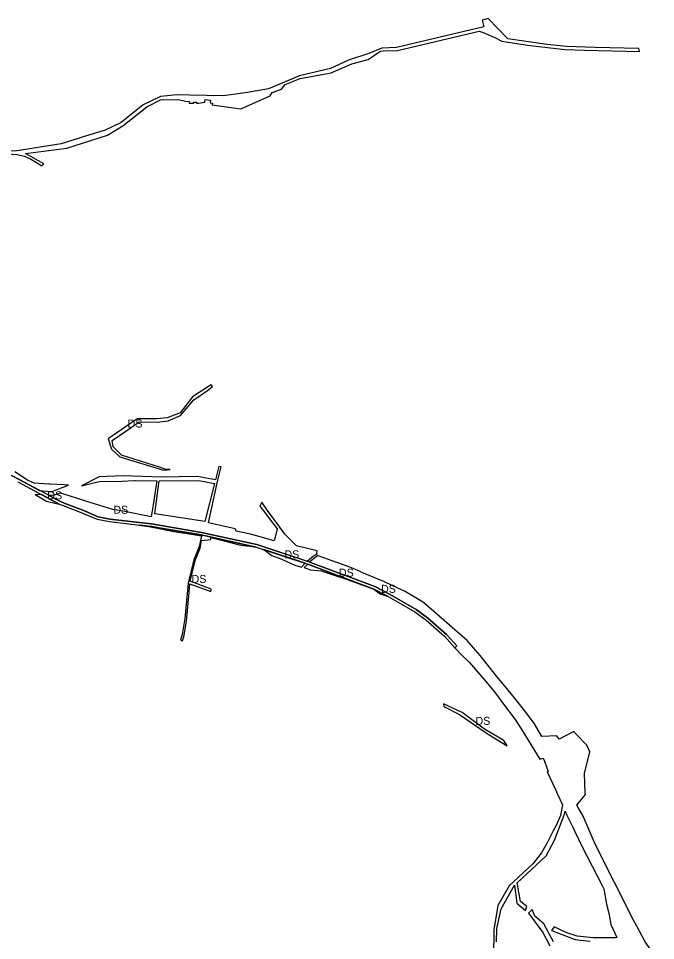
# Model space of a CAD drawing. Extents: x -477304 to -465641, y -1159113 to -1149285.
# Drawn here: x -469597 to -468881, y -1156311 to -1155274 of the extents above; entities that cross this region are included whole.
import ezdxf

# ---------------------------------------------------------------- set-up
doc = ezdxf.new("R2010")
doc.units = 0
doc.layers.add('35', color=7, linetype='Continuous')
doc.layers.add('4', color=7, linetype='Continuous')

msp = doc.modelspace()

# ---------------------------------------------------------------- linework, layer by layer
at = {"layer": '35'}
for p, q in [((-469068.9, -1155274.3), (-469075.6, -1155276.3)), ((-469075.6, -1155276.3), (-469073.7, -1155283.6)), ((-469046.8, -1155297.1), (-469068.9, -1155274.3)), ((-469171.1, -1155310.5), (-469079, -1155288.5)), ((-469079, -1155288.5), (-469074.7, -1155290.2)), ((-469074.7, -1155290.2), (-469061.6, -1155295.6)), ((-469061.6, -1155295.6), (-469053.7, -1155299.7)), ((-468899.6, -1155308), (-468948.6, -1155307)), ((-469203.9, -1155320.4), (-469190.9, -1155311.5)), ((-469190.9, -1155311.5), (-469189.5, -1155311.1)), ((-469189.5, -1155311.1), (-469186.5, -1155310.9)), ((-469186.5, -1155310.9), (-469171.1, -1155310.5)), ((-468960.8, -1155310.1), (-468899, -1155311.3)), ((-468899, -1155311.3), (-468899.6, -1155308)), ((-469245.5, -1155335.4), (-469222.1, -1155325.3)), ((-469222.1, -1155325.3), (-469203.9, -1155320.4)), ((-469280.3, -1155342), (-469245.5, -1155335.4)), ((-469281, -1155338.9), (-469316.1, -1155353.5)), ((-469301.5, -1155354), (-469297.3, -1155348.6)), ((-469297.3, -1155348.6), (-469280.3, -1155342)), ((-469311.8, -1155357.5), (-469301.5, -1155354)), ((-469409.1, -1155367.4), (-469405, -1155367.5)), ((-469405, -1155367.5), (-469405, -1155369.4)), ((-469405, -1155369.4), (-469399.8, -1155369.5)), ((-469387.3, -1155365.5), (-469381, -1155366.2)), ((-469379, -1155369.5), (-469379.2, -1155371.3)), ((-469461.7, -1155380.9), (-469452.8, -1155373.7)), ((-469379.2, -1155371.3), (-469352.5, -1155375.2)), ((-469352.5, -1155375.2), (-469346.9, -1155375.8)), ((-469521.8, -1155406.5), (-469549.1, -1155415.2)), ((-469542.7, -1155420.3), (-469497, -1155405.6)), ((-469589, -1155426), (-469542.7, -1155420.3)), ((-469568.5, -1155437.9), (-469589, -1155426)), ((-469583.5, -1155432), (-469570.7, -1155440)), ((-469570.7, -1155440), (-469568.5, -1155437.9)), ((-469379, -1155688.1), (-469380.3, -1155686.3)), ((-469401.2, -1155699.6), (-469415.2, -1155717.6)), ((-469415, -1155720.8), (-469399.7, -1155703.1)), ((-469463.7, -1155724.3), (-469496, -1155746.8)), ((-469441.8, -1155724.4), (-469463.7, -1155724.3)), ((-469496, -1155746.8), (-469492.6, -1155758.4)), ((-469492.6, -1155758.4), (-469483, -1155767.1)), ((-469483, -1155767.1), (-469433.8, -1155782.2)), ((-469587, -1155793.2), (-469601.2, -1155784.1)), ((-469432.5, -1155780.8), (-469438.6, -1155778.7)), ((-469433.8, -1155782.2), (-469426.4, -1155781.5)), ((-469426.4, -1155781.5), (-469432.5, -1155780.8)), ((-469609.7, -1155785.6), (-469596.3, -1155792.6)), ((-469596.3, -1155792.6), (-469573.2, -1155805)), ((-469579.3, -1155796.9), (-469587, -1155793.2)), ((-469479.2, -1155788.4), (-469506.3, -1155789.7)), ((-469436.7, -1155789.9), (-469479.2, -1155788.4)), ((-469465.9, -1155793.9), (-469441.5, -1155794.2)), ((-469443.7, -1155831.3), (-469438.7, -1155794.2)), ((-469373.9, -1155798.1), (-469372.8, -1155793.5)), ((-469562.7, -1155797.7), (-469579.3, -1155796.9)), ((-469573.2, -1155805), (-469569.9, -1155805.5)), ((-469561.9, -1155797.7), (-469562.7, -1155797.7)), ((-469545.1, -1155798.6), (-469561.9, -1155797.7)), ((-469549.7, -1155802.4), (-469540.7, -1155798.8)), ((-469540.7, -1155798.8), (-469545.1, -1155798.6)), ((-469376.6, -1155797), (-469387.4, -1155839.9)), ((-469383.5, -1155841.3), (-469373.9, -1155798.1)), ((-469578.1, -1155809.6), (-469565.6, -1155816.8)), ((-469570.3, -1155809.9), (-469578.1, -1155809.6)), ((-469551.2, -1155820.2), (-469570.3, -1155809.9)), ((-469569.9, -1155805.5), (-469559, -1155806.1)), ((-469563.5, -1155810.2), (-469549.9, -1155817.5)), ((-469540.1, -1155810.9), (-469549.6, -1155807.9)), ((-469520.1, -1155817.3), (-469540.1, -1155810.9)), ((-469565.6, -1155816.8), (-469551.2, -1155820.2)), ((-469323.6, -1155818.2), (-469325.8, -1155822.5)), ((-469325.8, -1155822.5), (-469319.1, -1155831.2)), ((-469317.2, -1155827.5), (-469323.6, -1155818.2)), ((-469447.9, -1155834.6), (-469477.5, -1155828.7)), ((-469387.4, -1155839.9), (-469443.7, -1155831.3)), ((-469319.1, -1155831.2), (-469317.5, -1155833.4)), ((-469317.5, -1155833.4), (-469306.1, -1155847.9)), ((-469303.2, -1155846), (-469317.2, -1155827.5)), ((-469494.3, -1155837), (-469447.4, -1155842.5)), ((-469447.8, -1155845.4), (-469461.3, -1155843.9)), ((-469446.7, -1155845.6), (-469447.8, -1155845.4)), ((-469447.4, -1155842.5), (-469391.1, -1155852)), ((-469439.3, -1155846.9), (-469446.7, -1155845.6)), ((-469446.7, -1155846.1), (-469442.6, -1155846.8)), ((-469297.5, -1155853.9), (-469303.2, -1155846)), ((-469391.7, -1155854.9), (-469439.3, -1155846.9)), ((-469404.7, -1155853.8), (-469391.4, -1155856)), ((-469329.9, -1155868.5), (-469391.7, -1155854.9)), ((-469309.7, -1155861.5), (-469329.6, -1155855.9)), ((-469306.1, -1155847.9), (-469308.6, -1155857.4)), ((-469294.1, -1155857.3), (-469297.5, -1155853.9)), ((-469380.6, -1155857.8), (-469364.2, -1155861.8)), ((-469341, -1155867), (-469336.6, -1155867.7)), ((-469308.6, -1155857.4), (-469309.7, -1155861.5)), ((-469336.6, -1155867.7), (-469329.9, -1155868.5)), ((-469274.9, -1155886.8), (-469321.2, -1155871.4)), ((-469321.2, -1155871.4), (-469312.2, -1155878.2)), ((-469265.9, -1155878.7), (-469263.2, -1155877.1)), ((-469263.2, -1155877.1), (-469261.7, -1155876)), ((-469261.7, -1155876), (-469261.2, -1155872.7)), ((-469403.9, -1155906.9), (-469398.1, -1155882.4)), ((-469312.2, -1155878.2), (-469302.1, -1155881.9)), ((-469302.1, -1155881.9), (-469296.2, -1155884.5)), ((-469296.2, -1155884.5), (-469286.5, -1155888.8)), ((-469278.9, -1155891.1), (-469274.9, -1155886.8)), ((-469271.9, -1155887.8), (-469276, -1155891.7)), ((-469272.6, -1155884.4), (-469265.9, -1155878.7)), ((-469197.6, -1155915.8), (-469271.9, -1155887.8)), ((-469269.5, -1155885.5), (-469196.4, -1155913)), ((-469286.5, -1155888.8), (-469278.9, -1155891.1)), ((-469276, -1155891.7), (-469272.7, -1155892.5)), ((-469272.7, -1155892.5), (-469269, -1155894)), ((-469213.6, -1155895.8), (-469224.5, -1155891.1)), ((-469210.9, -1155897), (-469213.6, -1155895.8)), ((-469194.5, -1155903.7), (-469210.9, -1155897)), ((-469380.3, -1155916), (-469403.9, -1155906.9)), ((-469245.6, -1155899.1), (-469228.4, -1155904.8)), ((-469228.4, -1155904.8), (-469223.3, -1155906.6)), ((-469223.3, -1155906.6), (-469197.6, -1155915.8)), ((-469186.2, -1155907.3), (-469194.5, -1155903.7)), ((-469176.1, -1155912.2), (-469186.2, -1155907.3)), ((-469404.4, -1155909.8), (-469380.6, -1155918.4)), ((-469380.6, -1155918.4), (-469380.3, -1155916)), ((-469197.6, -1155915.8), (-469190.5, -1155921.2)), ((-469181.4, -1155924.2), (-469197.6, -1155915.8)), ((-469196.4, -1155913), (-469180, -1155921.5)), ((-469162.9, -1155918.3), (-469176.1, -1155912.2)), ((-469158.4, -1155920.8), (-469162.9, -1155918.3)), ((-469190.5, -1155921.2), (-469181.4, -1155924.2)), ((-469180, -1155921.5), (-469150, -1155938.7)), ((-469142.8, -1155930.1), (-469158.4, -1155920.8)), ((-469150, -1155938.7), (-469137.1, -1155948.2)), ((-469133.2, -1155938.4), (-469142.8, -1155930.1)), ((-469106.5, -1155961.7), (-469133.2, -1155938.4)), ((-469092.8, -1155973.5), (-469106.5, -1155961.7)), ((-469414.7, -1155973.1), (-469412.7, -1155973.9)), ((-469104.1, -1155979.6), (-469106.3, -1155981.7)), ((-469106.3, -1155981.7), (-469098.2, -1155990.5)), ((-469098.2, -1155990.5), (-469089.9, -1155998.4)), ((-469051.6, -1156045.1), (-469038.8, -1156062.5)), ((-469073.1, -1156073.1), (-469098.2, -1156054.5)), ((-469038.8, -1156062.5), (-469030.1, -1156075.7)), ((-469051.4, -1156085.9), (-469073.1, -1156073.1)), ((-469008.5, -1156081.4), (-469017.1, -1156067.4)), ((-469072.4, -1156076.6), (-469069.1, -1156078.9)), ((-469069.1, -1156078.9), (-469047.6, -1156091.9)), ((-469030.1, -1156075.7), (-469026, -1156082.7)), ((-469026, -1156082.7), (-469011.1, -1156107)), ((-468991.8, -1156080.8), (-469008.5, -1156081.4)), ((-468989.3, -1156084.5), (-468991.8, -1156080.8)), ((-468972.6, -1156075.7), (-468989.3, -1156084.5)), ((-468969.8, -1156079.4), (-468972.6, -1156075.7)), ((-468958, -1156091.4), (-468969.8, -1156079.4)), ((-469047.6, -1156091.9), (-469051.4, -1156085.9)), ((-468954.9, -1156098.8), (-468958, -1156091.4)), ((-468960.8, -1156123.2), (-468954.9, -1156098.8)), ((-469011.1, -1156107), (-469007, -1156105.7)), ((-469007, -1156105.7), (-469005.5, -1156109.3)), ((-469005.5, -1156109.3), (-469001.5, -1156120.9)), ((-469001.5, -1156120.9), (-469002.6, -1156121.2)), ((-469002.6, -1156121.2), (-468993.5, -1156140.9)), ((-468959.8, -1156144.6), (-468960.8, -1156123.2)), ((-468993.5, -1156140.9), (-468991, -1156146.3)), ((-468991, -1156146.3), (-468985.4, -1156158.4)), ((-468969.2, -1156158.6), (-468959.7, -1156146.8)), ((-468959.7, -1156146.8), (-468959.8, -1156144.6)), ((-468967.3, -1156162.1), (-468969.2, -1156158.6)), ((-468962.3, -1156171), (-468967.3, -1156162.1)), ((-468948.6, -1156202.6), (-468962.3, -1156171)), ((-468995.8, -1156187.6), (-469002.3, -1156200.1)), ((-468992.7, -1156181.7), (-468995.8, -1156187.6)), ((-468973.6, -1156184.1), (-468971.9, -1156187.7)), ((-468971.9, -1156187.7), (-468963.2, -1156205.6)), ((-468963.2, -1156205.6), (-468940.8, -1156248.8)), ((-468926.9, -1156245.7), (-468948.6, -1156202.6)), ((-469018.8, -1156224.6), (-469045.5, -1156249.2)), ((-468940.8, -1156248.8), (-468939, -1156252.8)), ((-468905.4, -1156288.7), (-468926.9, -1156245.7)), ((-469036.8, -1156268.9), (-469027.2, -1156277.1)), ((-469025.5, -1156272.6), (-469032.8, -1156267.1)), ((-469027.2, -1156277.1), (-469025.5, -1156272.6)), ((-469019.7, -1156275.8), (-469023.7, -1156280)), ((-469023.7, -1156280), (-469007.6, -1156301.7)), ((-469016.6, -1156283.3), (-469019.7, -1156275.8)), ((-468933.4, -1156279.9), (-468931.3, -1156292.8)), ((-469006.3, -1156292.1), (-469016.6, -1156283.3)), ((-468995.4, -1156312.2), (-469006.3, -1156292.1)), ((-469007.6, -1156301.7), (-468999.6, -1156316.9)), ((-468994.8, -1156295.5), (-468997.7, -1156299.5)), ((-468997.7, -1156299.5), (-468974.4, -1156308.4)), ((-468980.5, -1156302.3), (-468994.8, -1156295.5)), ((-468969.1, -1156306), (-468980.5, -1156302.3)), ((-468931.3, -1156292.8), (-468924.5, -1156307.3)), ((-468974.4, -1156308.4), (-468970.7, -1156309.8)), ((-468970.7, -1156309.8), (-468965.6, -1156310.4)), ((-468965.6, -1156310.4), (-468954.3, -1156311.7))]:
    msp.add_line(p, q, dxfattribs=at)
for points in [[(-469073.7, -1155283.6), (-469172.1, -1155307), (-469188.6, -1155307.7), (-469203, -1155313.6), (-469226, -1155321.4)], [(-468948.6, -1155307), (-468980.9, -1155305.7), (-469005.8, -1155303.3), (-469046.8, -1155297.1)], [(-469053.7, -1155299.7), (-469024.7, -1155304.2), (-468982.9, -1155309.2), (-468960.8, -1155310.1)], [(-469226, -1155321.4), (-469246.2, -1155330.6), (-469281, -1155338.9)], [(-469316.1, -1155353.5), (-469339.4, -1155357.6), (-469366.4, -1155361.4)], [(-469346.9, -1155375.8), (-469313.9, -1155361.4), (-469311.8, -1155357.5)], [(-469366.4, -1155361.4), (-469404.7, -1155360.6), (-469419.1, -1155360.2), (-469437.3, -1155362), (-469456.9, -1155371.3), (-469481.6, -1155391.2)], [(-469452.8, -1155373.7), (-469437.2, -1155365.7), (-469417, -1155365.5), (-469409.1, -1155367.4)], [(-469399.8, -1155369.5), (-469399.8, -1155368.3), (-469397, -1155368.3)], [(-469397, -1155368.3), (-469397, -1155369.5), (-469394.6, -1155369.6), (-469387.6, -1155368.5), (-469387.3, -1155365.5)], [(-469381, -1155366.2), (-469381.4, -1155369.2), (-469379, -1155369.5)], [(-469497, -1155405.6), (-469479.5, -1155395.2), (-469461.7, -1155380.9)], [(-469481.6, -1155391.2), (-469499.4, -1155400), (-469521.8, -1155406.5)], [(-469549.1, -1155415.2), (-469601, -1155423.6), (-469678.2, -1155417.4), (-469719.7, -1155410.7), (-469729.3, -1155408.1)], [(-469719.5, -1155414.4), (-469677.5, -1155421.6), (-469599, -1155427.2), (-469590.2, -1155429.1), (-469583.5, -1155432)], [(-469380.3, -1155686.3), (-469393.8, -1155694.8), (-469401.2, -1155699.6)], [(-469399.7, -1155703.1), (-469384.5, -1155692.4), (-469379, -1155688.1)], [(-469461.2, -1155727.8), (-469441.2, -1155728.2), (-469428.9, -1155726.7), (-469415, -1155720.8)], [(-469415.2, -1155717.6), (-469429.9, -1155723.4), (-469441.8, -1155724.4)], [(-469438.6, -1155778.7), (-469481.1, -1155765.1), (-469490.7, -1155756), (-469491.5, -1155748.8), (-469475.2, -1155737.4), (-469464, -1155729.8), (-469461.2, -1155727.8)], [(-469372.8, -1155793.5), (-469369.2, -1155778.3), (-469371.7, -1155777.9), (-469375.6, -1155793)], [(-469506.3, -1155789.7), (-469526.2, -1155799.6), (-469517.2, -1155797.4), (-469506.2, -1155795), (-469480.7, -1155794.4)], [(-469480.7, -1155794.4), (-469466.8, -1155793.9), (-469465.9, -1155793.9)], [(-469441.5, -1155794.2), (-469445.6, -1155821.1), (-469447.9, -1155834.6)], [(-469438.7, -1155794.2), (-469394.4, -1155793.9), (-469376.6, -1155797)], [(-469375.6, -1155793), (-469396.1, -1155789.4), (-469436.7, -1155789.9)], [(-469559, -1155806.1), (-469549.7, -1155802.4)], [(-469549.6, -1155807.9), (-469558.5, -1155810.4), (-469563.5, -1155810.2)], [(-469549.9, -1155817.5), (-469545.7, -1155819.1), (-469524.7, -1155827.2), (-469522.1, -1155828.3)], [(-469477.5, -1155828.7), (-469490.9, -1155826.2), (-469515.4, -1155818.9), (-469520.1, -1155817.3)], [(-469522.1, -1155828.3), (-469507.5, -1155834.4), (-469494.3, -1155837)], [(-469461.3, -1155843.9), (-469450.9, -1155845.5), (-469446.7, -1155846.1)], [(-469352.2, -1155850.6), (-469353.4, -1155848.1), (-469383.5, -1155841.3)], [(-469442.6, -1155846.8), (-469422.3, -1155851), (-469404.7, -1155853.8)], [(-469391.4, -1155856), (-469394, -1155867.8), (-469399.8, -1155882.8), (-469406.1, -1155909.2), (-469409.9, -1155948.8)], [(-469391.1, -1155852), (-469329.1, -1155865.6), (-469272.6, -1155884.4)], [(-469329.6, -1155855.9), (-469336.3, -1155853.9), (-469352.2, -1155850.6)], [(-469398.1, -1155882.4), (-469392.9, -1155869.7), (-469391.4, -1155861.1), (-469380.8, -1155859.9), (-469380.6, -1155857.8)], [(-469364.2, -1155861.8), (-469348.9, -1155866), (-469341, -1155867)], [(-469261.2, -1155872.7), (-469284.4, -1155867.2), (-469294.1, -1155857.3)], [(-469224.5, -1155891.1), (-469258.8, -1155878.7), (-469260.6, -1155878), (-469269.4, -1155885.3), (-469269.5, -1155885.5)], [(-469269, -1155894), (-469256.7, -1155895.3), (-469245.6, -1155899.1)], [(-469408, -1155951.7), (-469405.6, -1155923.7), (-469404.4, -1155909.8)], [(-469409.9, -1155948.8), (-469413, -1155966.7), (-469414.7, -1155973.1)], [(-469137.1, -1155948.2), (-469115.8, -1155967), (-469104.1, -1155979.6)], [(-469412.7, -1155973.9), (-469411.2, -1155969.4), (-469408, -1155951.7)], [(-469060.7, -1156012.3), (-469078.1, -1155990.5), (-469090.4, -1155976.3), (-469092.8, -1155973.5)], [(-469089.9, -1155998.4), (-469071.1, -1156020), (-469060.7, -1156032.9), (-469051.6, -1156045.1)], [(-469017.1, -1156067.4), (-469026.6, -1156054), (-469039.5, -1156038.2), (-469060.7, -1156012.3)], [(-469098.2, -1156054.5), (-469119.1, -1156044.9), (-469118.8, -1156047.9), (-469101.3, -1156056.7), (-469072.4, -1156076.6)], [(-468994.5, -1156198.1), (-468983.4, -1156170), (-468982.6, -1156165.3)], [(-468985.4, -1156158.4), (-468987.6, -1156170.4), (-468992.7, -1156181.7)], [(-468982.6, -1156165.3), (-468980.4, -1156170.1), (-468973.6, -1156184.1)], [(-469032.8, -1156267.1), (-469036.3, -1156246), (-469004, -1156215.8), (-468994.5, -1156198.1)], [(-469002.3, -1156200.1), (-469009.2, -1156212.4), (-469018.8, -1156224.6)], [(-469045.5, -1156249.2), (-469058.3, -1156271.4), (-469062.8, -1156299), (-469062.9, -1156329.2)], [(-469054.4, -1156275.3), (-469039.5, -1156248.7), (-469036.8, -1156268.9)], [(-468939, -1156252.8), (-468936.1, -1156269.8), (-468933.4, -1156279.9)], [(-469059.8, -1156312.2), (-469059.3, -1156297.5), (-469054.4, -1156275.3)], [(-468880.9, -1156329), (-468893, -1156311.4), (-468902, -1156294.8), (-468905.4, -1156288.7)], [(-468948.9, -1156307.9), (-468950.8, -1156307.9), (-468969.1, -1156306)], [(-468924.5, -1156307.3), (-468925.9, -1156307.8), (-468948.9, -1156307.9)]]:
    msp.add_lwpolyline(points, dxfattribs=at)
at = {"layer": '4'}
for p, q in [((-469596.3, -1155792.6), (-469609.7, -1155785.6)), ((-469549.9, -1155817.5), (-469596.3, -1155792.6)), ((-469597.7, -1155795.2), (-469551.2, -1155820.2)), ((-469447.4, -1155842.5), (-469494.3, -1155837)), ((-469447.8, -1155845.4), (-469446.7, -1155845.6)), ((-469391.1, -1155852), (-469447.4, -1155842.5)), ((-469446.7, -1155845.6), (-469439.3, -1155846.9)), ((-469439.3, -1155846.9), (-469391.7, -1155854.9)), ((-469272.7, -1155887.5), (-469197.6, -1155915.8)), ((-469196.4, -1155913), (-469271.7, -1155884.7)), ((-469180, -1155921.5), (-469196.4, -1155913)), ((-469150, -1155938.7), (-469180, -1155921.5)), ((-469137.1, -1155948.2), (-469150, -1155938.7)), ((-469106.3, -1155981.7), (-469104.1, -1155979.6))]:
    msp.add_line(p, q, dxfattribs=at)
for points in [[(-469551.2, -1155820.2), (-469546.8, -1155821.9), (-469525.8, -1155830), (-469523.2, -1155831.1), (-469508.4, -1155837.2)], [(-469522.1, -1155828.3), (-469524.7, -1155827.2), (-469545.7, -1155819.1), (-469549.9, -1155817.5)], [(-469494.3, -1155837), (-469507.5, -1155834.4), (-469522.1, -1155828.3)], [(-469508.4, -1155837.2), (-469494.8, -1155839.9), (-469447.8, -1155845.4)], [(-469391.7, -1155854.9), (-469329.9, -1155868.5), (-469272.7, -1155887.5)], [(-469271.7, -1155884.7), (-469329.1, -1155865.6), (-469391.1, -1155852)], [(-469197.6, -1155915.8), (-469181.4, -1155924.2), (-469176.2, -1155927.2), (-469151.6, -1155941.2), (-469139, -1155950.5)], [(-469104.1, -1155979.6), (-469115.8, -1155967), (-469137.1, -1155948.2)], [(-469139, -1155950.5), (-469117.9, -1155969.1), (-469106.3, -1155981.7)]]:
    msp.add_lwpolyline(points, dxfattribs=at)

# ---------------------------------------------------------------- texts
at = {"layer": '35'}
for p in [(-469474.3, -1155734.2), (-469564.6, -1155814.9), (-469490.3, -1155831.1), (-469298.1, -1155881.2), (-469236.8, -1155901.8), (-469402.4, -1155908.9), (-469189.5, -1155920), (-469083.3, -1156068.4)]:
    msp.add_text('DS', height=9, dxfattribs=at).set_placement(p)

doc.saveas('drawing.dxf')
